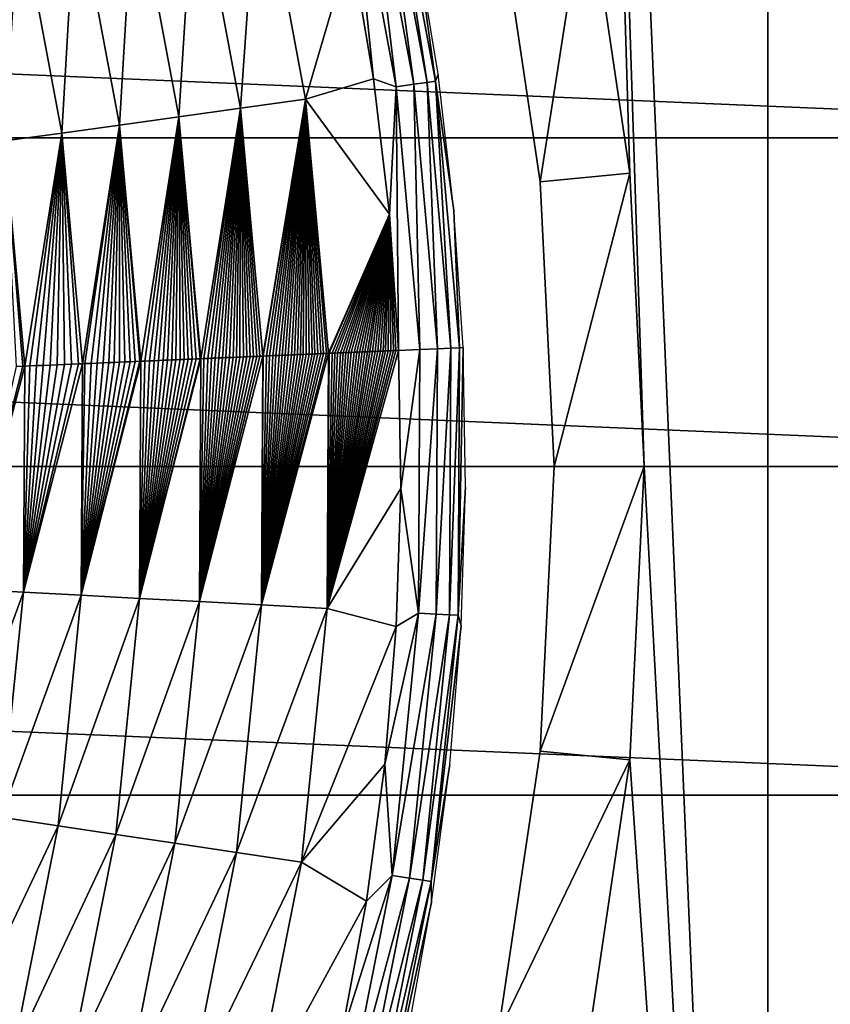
# Model space of a CAD drawing. Header units: millimetres. Extents: x -43.6 to 43.6, y -43.6 to 43.6.
# Tile 514 of 637: x 13.1 to 17.6, y -3 to 2.5. Entities that reach past the tile are written whole.
import ezdxf

# ---------------------------------------------------------------- set-up
doc = ezdxf.new("R2010")
doc.units = ezdxf.units.MM
doc.header["$LTSCALE"] = 52.148148
for name, color, linetype in [('135', 7, 'CONTINUOUS'), ('137', 7, 'CONTINUOUS'), ('141', 7, 'CONTINUOUS'), ('143', 7, 'CONTINUOUS'), ('146', 7, 'CONTINUOUS'), ('147', 7, 'CONTINUOUS'), ('148', 7, 'CONTINUOUS'), ('149', 7, 'CONTINUOUS')]:
    doc.layers.add(name, color=color, linetype=linetype)

msp = doc.modelspace()

# ---------------------------------------------------------------- linework, layer by layer
at = {"layer": '135', "color": 96, "linetype": 'Continuous', "true_color": 0x008000}
for points in [[(17.2858, 12.7848, -7.4785), (16.1393, 14.2047, -7.4785), (17.2858, -12.7848, -7.4785), (17.2858, 12.7848, -7.4785)], [(17.2858, -12.7848, -7.4785), (16.1393, 14.2047, -7.4785), (16.6, 0, -7.4785), (17.2858, -12.7848, -7.4785)], [(16.6, 0, -7.4785), (16.1393, 14.2047, -7.4785), (16.5201, 1.6271, -7.4785), (16.6, 0, -7.4785)], [(16.5201, 1.6271, -7.4785), (16.1393, 14.2047, -7.4785), (16.281, 3.2385, -7.4785), (16.5201, 1.6271, -7.4785)], [(18.3077, 11.2728, -7.4785), (17.2858, 12.7848, -7.4785), (18.3077, -11.2728, -7.4785), (18.3077, 11.2728, -7.4785)], [(18.3077, -11.2728, -7.4785), (17.2858, 12.7848, -7.4785), (17.2858, -12.7848, -7.4785), (18.3077, -11.2728, -7.4785)], [(16.5201, -1.6271, -7.4785), (17.2858, -12.7848, -7.4785), (16.6, 0, -7.4785), (16.5201, -1.6271, -7.4785)], [(16.281, -3.2385, -7.4785), (17.2858, -12.7848, -7.4785), (16.5201, -1.6271, -7.4785), (16.281, -3.2385, -7.4785)]]:
    msp.add_3dface(points, dxfattribs=at)
at = {"layer": '137', "color": 96, "linetype": 'Continuous', "true_color": 0x008000}
for points in [[(16.0225, 1.5781, -7.9785), (15.7906, 3.141, -7.9785), (16.0225, 1.5781, -9.6285), (16.0225, 1.5781, -7.9785)], [(16.0225, 1.5781, -9.6285), (15.7906, 3.141, -7.9785), (15.7906, 3.141, -9.6285), (16.0225, 1.5781, -9.6285)], [(16.1, 0, -7.9785), (16.0225, 1.5781, -7.9785), (16.1, 0, -9.6285), (16.1, 0, -7.9785)], [(16.1, 0, -9.6285), (16.0225, 1.5781, -7.9785), (16.0225, 1.5781, -9.6285), (16.1, 0, -9.6285)], [(16.0225, -1.5781, -9.6285), (16.1, 0, -7.9785), (16.1, 0, -9.6285), (16.0225, -1.5781, -9.6285)], [(16.0225, -1.5781, -7.9785), (16.1, 0, -7.9785), (16.0225, -1.5781, -9.6285), (16.0225, -1.5781, -7.9785)], [(15.7906, -3.141, -7.9785), (16.0225, -1.5781, -7.9785), (15.7906, -3.141, -9.6285), (15.7906, -3.141, -7.9785)], [(15.7906, -3.141, -9.6285), (16.0225, -1.5781, -7.9785), (16.0225, -1.5781, -9.6285), (15.7906, -3.141, -9.6285)]]:
    msp.add_3dface(points, dxfattribs=at)
at = {"layer": '141', "color": 96, "linetype": 'Continuous', "true_color": 0x008000}
for points in [[(16.281, 3.2385, -7.4785), (15.7906, 3.141, -7.9785), (16.0225, 1.5781, -7.9785), (16.281, 3.2385, -7.4785)], [(16.5201, 1.6271, -7.4785), (16.281, 3.2385, -7.4785), (16.0225, 1.5781, -7.9785), (16.5201, 1.6271, -7.4785)], [(16.5201, 1.6271, -7.4785), (16.0225, 1.5781, -7.9785), (16.1, 0, -7.9785), (16.5201, 1.6271, -7.4785)], [(16.6, 0, -7.4785), (16.5201, 1.6271, -7.4785), (16.1, 0, -7.9785), (16.6, 0, -7.4785)], [(16.5201, -1.6271, -7.4785), (16.6, 0, -7.4785), (16.0225, -1.5781, -7.9785), (16.5201, -1.6271, -7.4785)], [(16.6, 0, -7.4785), (16.1, 0, -7.9785), (16.0225, -1.5781, -7.9785), (16.6, 0, -7.4785)], [(16.5201, -1.6271, -7.4785), (16.0225, -1.5781, -7.9785), (15.7906, -3.141, -7.9785), (16.5201, -1.6271, -7.4785)], [(16.281, -3.2385, -7.4785), (16.5201, -1.6271, -7.4785), (15.7906, -3.141, -7.9785), (16.281, -3.2385, -7.4785)]]:
    msp.add_3dface(points, dxfattribs=at)
at = {"layer": '143', "color": 9, "linetype": 'Continuous', "true_color": 0xc2bdad}
for points in [[(-21.1907, 3.6335, -75.5285), (21.4225, 1.8233, -75.5285), (-21.4225, 1.8233, -75.5285), (-21.1907, 3.6335, -75.5285)], [(21.1907, 3.6335, -75.5285), (21.4225, 1.8233, -75.5285), (-21.1907, 3.6335, -75.5285), (21.1907, 3.6335, -75.5285)], [(21.5, 0, -75.5285), (-21.5, 0, -75.5285), (-21.4225, 1.8233, -75.5285), (21.5, 0, -75.5285)], [(21.4225, 1.8233, -75.5285), (21.5, 0, -75.5285), (-21.4225, 1.8233, -75.5285), (21.4225, 1.8233, -75.5285)], [(-21.4225, -1.8233, -75.5285), (-21.5, 0, -75.5285), (21.4225, -1.8233, -75.5285), (-21.4225, -1.8233, -75.5285)], [(21.4225, -1.8233, -75.5285), (-21.5, 0, -75.5285), (21.5, 0, -75.5285), (21.4225, -1.8233, -75.5285)], [(-21.1907, -3.6335, -75.5285), (-21.4225, -1.8233, -75.5285), (21.1907, -3.6335, -75.5285), (-21.1907, -3.6335, -75.5285)], [(21.1907, -3.6335, -75.5285), (-21.4225, -1.8233, -75.5285), (21.4225, -1.8233, -75.5285), (21.1907, -3.6335, -75.5285)]]:
    msp.add_3dface(points, dxfattribs=at)
at = {"layer": '146', "linetype": 'Continuous'}
for points in [[(14.3614, 1.9863, -6.9264), (14.4618, 3.4264, -7.3572), (14.1076, 3.3424, -6.9264), (14.3614, 1.9863, -6.9264)], [(14.722, 2.0362, -7.3572), (14.4618, 3.4264, -7.3572), (14.3614, 1.9863, -6.9264), (14.722, 2.0362, -7.3572)], [(14.4618, 3.4264, -7.3572), (14.722, 2.0362, -7.3572), (14.9735, 2.8936, -7.7265), (14.4618, 3.4264, -7.3572)], [(14.0194, 1.939, -6.4423), (14.1076, 3.3424, -6.9264), (13.7716, 3.2628, -6.4423), (14.0194, 1.939, -6.4423)], [(14.3614, 1.9863, -6.9264), (14.1076, 3.3424, -6.9264), (14.0194, 1.939, -6.4423), (14.3614, 1.9863, -6.9264)], [(13.6907, 1.8935, -5.9125), (13.7716, 3.2628, -6.4423), (13.4487, 3.1863, -5.9125), (13.6907, 1.8935, -5.9125)], [(14.0194, 1.939, -6.4423), (13.7716, 3.2628, -6.4423), (13.6907, 1.8935, -5.9125), (14.0194, 1.939, -6.4423)], [(13.37, 1.8492, -5.3443), (13.4487, 3.1863, -5.9125), (13.1337, 3.1117, -5.3443), (13.37, 1.8492, -5.3443)], [(13.6907, 1.8935, -5.9125), (13.4487, 3.1863, -5.9125), (13.37, 1.8492, -5.3443), (13.6907, 1.8935, -5.9125)], [(13.37, 1.8492, -5.3443), (13.1337, 3.1117, -5.3443), (13.0528, 1.8053, -4.7447), (13.37, 1.8492, -5.3443)], [(14.9735, 2.8936, -7.7265), (14.722, 2.0362, -7.3572), (15.0984, 2.149, -7.7265), (14.9735, 2.8936, -7.7265)], [(15.0984, 2.149, -7.7265), (14.722, 2.0362, -7.3572), (15.1863, 1.3986, -7.7265), (15.0984, 2.149, -7.7265)], [(14.4852, 0.6122, -6.9264), (14.722, 2.0362, -7.3572), (14.3614, 1.9863, -6.9264), (14.4852, 0.6122, -6.9264)], [(14.487, 0.6122, -6.9288), (14.722, 2.0362, -7.3572), (14.4852, 0.6122, -6.9264), (14.487, 0.6122, -6.9288)], [(14.5049, 0.613, -6.9519), (14.722, 2.0362, -7.3572), (14.487, 0.6122, -6.9288), (14.5049, 0.613, -6.9519)], [(14.5226, 0.6137, -6.9745), (14.722, 2.0362, -7.3572), (14.5049, 0.613, -6.9519), (14.5226, 0.6137, -6.9745)], [(14.5401, 0.6145, -6.9968), (14.722, 2.0362, -7.3572), (14.5226, 0.6137, -6.9745), (14.5401, 0.6145, -6.9968)], [(14.5575, 0.6152, -7.0186), (14.722, 2.0362, -7.3572), (14.5401, 0.6145, -6.9968), (14.5575, 0.6152, -7.0186)], [(14.5748, 0.6159, -7.0403), (14.722, 2.0362, -7.3572), (14.5575, 0.6152, -7.0186), (14.5748, 0.6159, -7.0403)], [(14.5921, 0.6167, -7.0616), (14.722, 2.0362, -7.3572), (14.5748, 0.6159, -7.0403), (14.5921, 0.6167, -7.0616)], [(14.6091, 0.6174, -7.0825), (14.722, 2.0362, -7.3572), (14.5921, 0.6167, -7.0616), (14.6091, 0.6174, -7.0825)], [(14.6261, 0.6181, -7.1031), (14.722, 2.0362, -7.3572), (14.6091, 0.6174, -7.0825), (14.6261, 0.6181, -7.1031)], [(14.6429, 0.6188, -7.1234), (14.722, 2.0362, -7.3572), (14.6261, 0.6181, -7.1031), (14.6429, 0.6188, -7.1234)], [(14.6597, 0.6195, -7.1434), (14.722, 2.0362, -7.3572), (14.6429, 0.6188, -7.1234), (14.6597, 0.6195, -7.1434)], [(14.6763, 0.6202, -7.1631), (14.722, 2.0362, -7.3572), (14.6597, 0.6195, -7.1434), (14.6763, 0.6202, -7.1631)], [(14.6929, 0.6209, -7.1825), (14.722, 2.0362, -7.3572), (14.6763, 0.6202, -7.1631), (14.6929, 0.6209, -7.1825)], [(14.7093, 0.6216, -7.2016), (14.722, 2.0362, -7.3572), (14.6929, 0.6209, -7.1825), (14.7093, 0.6216, -7.2016)], [(14.7256, 0.6223, -7.2204), (14.722, 2.0362, -7.3572), (14.7093, 0.6216, -7.2016), (14.7256, 0.6223, -7.2204)], [(14.722, 2.0362, -7.3572), (14.8489, 0.6275, -7.3572), (15.1863, 1.3986, -7.7265), (14.722, 2.0362, -7.3572)], [(14.8489, 0.6275, -7.3572), (14.722, 2.0362, -7.3572), (14.8374, 0.627, -7.3448), (14.8489, 0.6275, -7.3572)], [(14.8374, 0.627, -7.3448), (14.722, 2.0362, -7.3572), (14.8217, 0.6264, -7.3278), (14.8374, 0.627, -7.3448)], [(14.8217, 0.6264, -7.3278), (14.722, 2.0362, -7.3572), (14.8059, 0.6257, -7.3105), (14.8217, 0.6264, -7.3278)], [(14.8059, 0.6257, -7.3105), (14.722, 2.0362, -7.3572), (14.79, 0.625, -7.2931), (14.8059, 0.6257, -7.3105)], [(14.79, 0.625, -7.2931), (14.722, 2.0362, -7.3572), (14.774, 0.6244, -7.2753), (14.79, 0.625, -7.2931)], [(14.774, 0.6244, -7.2753), (14.722, 2.0362, -7.3572), (14.758, 0.6237, -7.2573), (14.774, 0.6244, -7.2753)], [(14.758, 0.6237, -7.2573), (14.722, 2.0362, -7.3572), (14.7419, 0.623, -7.239), (14.758, 0.6237, -7.2573)], [(14.7419, 0.623, -7.239), (14.722, 2.0362, -7.3572), (14.7256, 0.6223, -7.2204), (14.7419, 0.623, -7.239)], [(14.1403, 0.5976, -6.4423), (14.3614, 1.9863, -6.9264), (14.0194, 1.939, -6.4423), (14.1403, 0.5976, -6.4423)], [(14.1581, 0.5983, -6.469), (14.3614, 1.9863, -6.9264), (14.1403, 0.5976, -6.4423), (14.1581, 0.5983, -6.469)], [(14.179, 0.5992, -6.5003), (14.3614, 1.9863, -6.9264), (14.1581, 0.5983, -6.469), (14.179, 0.5992, -6.5003)], [(14.1998, 0.6001, -6.5309), (14.3614, 1.9863, -6.9264), (14.179, 0.5992, -6.5003), (14.1998, 0.6001, -6.5309)], [(14.2204, 0.601, -6.5611), (14.3614, 1.9863, -6.9264), (14.1998, 0.6001, -6.5309), (14.2204, 0.601, -6.5611)], [(14.2407, 0.6018, -6.5907), (14.3614, 1.9863, -6.9264), (14.2204, 0.601, -6.5611), (14.2407, 0.6018, -6.5907)], [(14.2608, 0.6027, -6.6196), (14.3614, 1.9863, -6.9264), (14.2407, 0.6018, -6.5907), (14.2608, 0.6027, -6.6196)], [(14.2806, 0.6035, -6.6479), (14.3614, 1.9863, -6.9264), (14.2608, 0.6027, -6.6196), (14.2806, 0.6035, -6.6479)], [(14.3003, 0.6043, -6.6758), (14.3614, 1.9863, -6.9264), (14.2806, 0.6035, -6.6479), (14.3003, 0.6043, -6.6758)], [(14.3198, 0.6052, -6.7033), (14.3614, 1.9863, -6.9264), (14.3003, 0.6043, -6.6758), (14.3198, 0.6052, -6.7033)], [(14.3391, 0.606, -6.7301), (14.3614, 1.9863, -6.9264), (14.3198, 0.6052, -6.7033), (14.3391, 0.606, -6.7301)], [(14.3581, 0.6068, -6.7564), (14.3614, 1.9863, -6.9264), (14.3391, 0.606, -6.7301), (14.3581, 0.6068, -6.7564)], [(14.3769, 0.6076, -6.7822), (14.3614, 1.9863, -6.9264), (14.3581, 0.6068, -6.7564), (14.3769, 0.6076, -6.7822)], [(14.4852, 0.6122, -6.9264), (14.3614, 1.9863, -6.9264), (14.469, 0.6115, -6.9053), (14.4852, 0.6122, -6.9264)], [(14.469, 0.6115, -6.9053), (14.3614, 1.9863, -6.9264), (14.451, 0.6107, -6.8816), (14.469, 0.6115, -6.9053)], [(14.451, 0.6107, -6.8816), (14.3614, 1.9863, -6.9264), (14.4327, 0.6099, -6.8575), (14.451, 0.6107, -6.8816)], [(14.4327, 0.6099, -6.8575), (14.3614, 1.9863, -6.9264), (14.4143, 0.6092, -6.8329), (14.4327, 0.6099, -6.8575)], [(14.4143, 0.6092, -6.8329), (14.3614, 1.9863, -6.9264), (14.3957, 0.6084, -6.8078), (14.4143, 0.6092, -6.8329)], [(14.3957, 0.6084, -6.8078), (14.3614, 1.9863, -6.9264), (14.3769, 0.6076, -6.7822), (14.3957, 0.6084, -6.8078)], [(13.8087, 0.5836, -5.9126), (14.0194, 1.939, -6.4423), (13.6907, 1.8935, -5.9125), (13.8087, 0.5836, -5.9126)], [(13.8299, 0.5845, -5.9483), (14.0194, 1.939, -6.4423), (13.8087, 0.5836, -5.9126), (13.8299, 0.5845, -5.9483)], [(13.856, 0.5856, -5.9917), (14.0194, 1.939, -6.4423), (13.8299, 0.5845, -5.9483), (13.856, 0.5856, -5.9917)], [(13.8815, 0.5866, -6.0339), (14.0194, 1.939, -6.4423), (13.856, 0.5856, -5.9917), (13.8815, 0.5866, -6.0339)], [(13.9066, 0.5877, -6.075), (14.0194, 1.939, -6.4423), (13.8815, 0.5866, -6.0339), (13.9066, 0.5877, -6.075)], [(13.9314, 0.5887, -6.1154), (14.0194, 1.939, -6.4423), (13.9066, 0.5877, -6.075), (13.9314, 0.5887, -6.1154)], [(13.9556, 0.5898, -6.1546), (14.0194, 1.939, -6.4423), (13.9314, 0.5887, -6.1154), (13.9556, 0.5898, -6.1546)], [(13.9794, 0.5908, -6.1927), (14.0194, 1.939, -6.4423), (13.9556, 0.5898, -6.1546), (13.9794, 0.5908, -6.1927)], [(14.0028, 0.5918, -6.2299), (14.0194, 1.939, -6.4423), (13.9794, 0.5908, -6.1927), (14.0028, 0.5918, -6.2299)], [(14.026, 0.5927, -6.2664), (14.0194, 1.939, -6.4423), (14.0028, 0.5918, -6.2299), (14.026, 0.5927, -6.2664)], [(14.1403, 0.5976, -6.4423), (14.0194, 1.939, -6.4423), (14.1368, 0.5974, -6.4371), (14.1403, 0.5976, -6.4423)], [(14.1368, 0.5974, -6.4371), (14.0194, 1.939, -6.4423), (14.1151, 0.5965, -6.4043), (14.1368, 0.5974, -6.4371)], [(14.1151, 0.5965, -6.4043), (14.0194, 1.939, -6.4423), (14.0932, 0.5956, -6.3708), (14.1151, 0.5965, -6.4043)], [(14.0932, 0.5956, -6.3708), (14.0194, 1.939, -6.4423), (14.0712, 0.5947, -6.3369), (14.0932, 0.5956, -6.3708)], [(14.0712, 0.5947, -6.3369), (14.0194, 1.939, -6.4423), (14.0488, 0.5937, -6.3022), (14.0712, 0.5947, -6.3369)], [(14.0488, 0.5937, -6.3022), (14.0194, 1.939, -6.4423), (14.026, 0.5927, -6.2664), (14.0488, 0.5937, -6.3022)], [(13.4855, 0.5699, -5.3447), (13.6907, 1.8935, -5.9125), (13.37, 1.8492, -5.3443), (13.4855, 0.5699, -5.3447)], [(13.4985, 0.5705, -5.3684), (13.6907, 1.8935, -5.9125), (13.4855, 0.5699, -5.3447), (13.4985, 0.5705, -5.3684)], [(13.5331, 0.5719, -5.4312), (13.6907, 1.8935, -5.9125), (13.4985, 0.5705, -5.3684), (13.5331, 0.5719, -5.4312)], [(13.5664, 0.5733, -5.4909), (13.6907, 1.8935, -5.9125), (13.5331, 0.5719, -5.4312), (13.5664, 0.5733, -5.4909)], [(13.5988, 0.5747, -5.5489), (13.6907, 1.8935, -5.9125), (13.5664, 0.5733, -5.4909), (13.5988, 0.5747, -5.5489)], [(13.6304, 0.576, -5.6049), (13.6907, 1.8935, -5.9125), (13.5988, 0.5747, -5.5489), (13.6304, 0.576, -5.6049)], [(13.6611, 0.5773, -5.6588), (13.6907, 1.8935, -5.9125), (13.6304, 0.576, -5.6049), (13.6611, 0.5773, -5.6588)], [(13.6908, 0.5786, -5.7108), (13.6907, 1.8935, -5.9125), (13.6611, 0.5773, -5.6588), (13.6908, 0.5786, -5.7108)], [(13.8087, 0.5836, -5.9126), (13.6907, 1.8935, -5.9125), (13.8032, 0.5833, -5.9033), (13.8087, 0.5836, -5.9126)], [(13.8032, 0.5833, -5.9033), (13.6907, 1.8935, -5.9125), (13.7762, 0.5822, -5.8575), (13.8032, 0.5833, -5.9033)], [(13.7762, 0.5822, -5.8575), (13.6907, 1.8935, -5.9125), (13.7485, 0.581, -5.8103), (13.7762, 0.5822, -5.8575)], [(13.7485, 0.581, -5.8103), (13.6907, 1.8935, -5.9125), (13.7201, 0.5798, -5.7614), (13.7485, 0.581, -5.8103)], [(13.7201, 0.5798, -5.7614), (13.6907, 1.8935, -5.9125), (13.6908, 0.5786, -5.7108), (13.7201, 0.5798, -5.7614)], [(13.1653, 0.5564, -4.7447), (13.37, 1.8492, -5.3443), (13.0528, 1.8053, -4.7447), (13.1653, 0.5564, -4.7447)], [(13.1653, 0.5564, -4.7447), (13.0528, 1.8053, -4.7447), (13.1548, 0.5559, -4.7245), (13.1653, 0.5564, -4.7447)], [(13.1548, 0.5559, -4.7245), (13.0528, 1.8053, -4.7447), (13.1175, 0.5544, -4.6527), (13.1548, 0.5559, -4.7245)], [(13.1922, 0.5575, -4.7962), (13.37, 1.8492, -5.3443), (13.1653, 0.5564, -4.7447), (13.1922, 0.5575, -4.7962)], [(13.2297, 0.5591, -4.8678), (13.37, 1.8492, -5.3443), (13.1922, 0.5575, -4.7962), (13.2297, 0.5591, -4.8678)], [(13.2674, 0.5607, -4.9392), (13.37, 1.8492, -5.3443), (13.2297, 0.5591, -4.8678), (13.2674, 0.5607, -4.9392)], [(13.3054, 0.5623, -5.0109), (13.37, 1.8492, -5.3443), (13.2674, 0.5607, -4.9392), (13.3054, 0.5623, -5.0109)], [(13.3446, 0.5639, -5.0844), (13.37, 1.8492, -5.3443), (13.3054, 0.5623, -5.0109), (13.3446, 0.5639, -5.0844)], [(13.3848, 0.5656, -5.1594), (13.37, 1.8492, -5.3443), (13.3446, 0.5639, -5.0844), (13.3848, 0.5656, -5.1594)], [(13.4855, 0.5699, -5.3447), (13.37, 1.8492, -5.3443), (13.4621, 0.5689, -5.3021), (13.4855, 0.5699, -5.3447)], [(13.4621, 0.5689, -5.3021), (13.37, 1.8492, -5.3443), (13.4241, 0.5673, -5.2323), (13.4621, 0.5689, -5.3021)], [(13.4241, 0.5673, -5.2323), (13.37, 1.8492, -5.3443), (13.3848, 0.5656, -5.1594), (13.4241, 0.5673, -5.2323)], [(14.8489, 0.6275, -7.3572), (14.853, 0.6277, -7.3616), (15.1863, 1.3986, -7.7265), (14.8489, 0.6275, -7.3572)], [(14.853, 0.6277, -7.3616), (14.8686, 0.6284, -7.3781), (15.1863, 1.3986, -7.7265), (14.853, 0.6277, -7.3616)], [(14.8686, 0.6284, -7.3781), (14.884, 0.629, -7.3944), (15.1863, 1.3986, -7.7265), (14.8686, 0.6284, -7.3781)], [(14.884, 0.629, -7.3944), (14.8994, 0.6297, -7.4105), (15.1863, 1.3986, -7.7265), (14.884, 0.629, -7.3944)], [(14.8994, 0.6297, -7.4105), (14.9148, 0.6303, -7.4264), (15.1863, 1.3986, -7.7265), (14.8994, 0.6297, -7.4105)], [(14.9148, 0.6303, -7.4264), (14.93, 0.631, -7.442), (15.1863, 1.3986, -7.7265), (14.9148, 0.6303, -7.4264)], [(14.93, 0.631, -7.442), (14.9452, 0.6316, -7.4574), (15.1863, 1.3986, -7.7265), (14.93, 0.631, -7.442)], [(14.9452, 0.6316, -7.4574), (14.9603, 0.6322, -7.4726), (15.1863, 1.3986, -7.7265), (14.9452, 0.6316, -7.4574)], [(14.9603, 0.6322, -7.4726), (14.9754, 0.6329, -7.4876), (15.1863, 1.3986, -7.7265), (14.9603, 0.6322, -7.4726)], [(14.9754, 0.6329, -7.4876), (14.9904, 0.6335, -7.5025), (15.1863, 1.3986, -7.7265), (14.9754, 0.6329, -7.4876)], [(14.9904, 0.6335, -7.5025), (15.0053, 0.6341, -7.5171), (15.1863, 1.3986, -7.7265), (14.9904, 0.6335, -7.5025)], [(15.0053, 0.6341, -7.5171), (15.0201, 0.6348, -7.5315), (15.1863, 1.3986, -7.7265), (15.0053, 0.6341, -7.5171)], [(15.0201, 0.6348, -7.5315), (15.035, 0.6354, -7.5457), (15.1863, 1.3986, -7.7265), (15.0201, 0.6348, -7.5315)], [(15.035, 0.6354, -7.5457), (15.0497, 0.636, -7.5597), (15.1863, 1.3986, -7.7265), (15.035, 0.6354, -7.5457)], [(15.0497, 0.636, -7.5597), (15.0644, 0.6366, -7.5736), (15.1863, 1.3986, -7.7265), (15.0497, 0.636, -7.5597)], [(15.0644, 0.6366, -7.5736), (15.079, 0.6372, -7.5873), (15.1863, 1.3986, -7.7265), (15.0644, 0.6366, -7.5736)], [(15.079, 0.6372, -7.5873), (15.0936, 0.6379, -7.6007), (15.1863, 1.3986, -7.7265), (15.079, 0.6372, -7.5873)], [(15.0936, 0.6379, -7.6007), (15.1082, 0.6385, -7.6141), (15.1863, 1.3986, -7.7265), (15.0936, 0.6379, -7.6007)], [(15.1082, 0.6385, -7.6141), (15.1226, 0.6391, -7.6272), (15.1863, 1.3986, -7.7265), (15.1082, 0.6385, -7.6141)], [(15.1226, 0.6391, -7.6272), (15.1371, 0.6397, -7.6402), (15.1863, 1.3986, -7.7265), (15.1226, 0.6391, -7.6272)], [(15.1371, 0.6397, -7.6402), (15.1514, 0.6403, -7.653), (15.1863, 1.3986, -7.7265), (15.1371, 0.6397, -7.6402)], [(15.1514, 0.6403, -7.653), (15.1658, 0.6409, -7.6656), (15.1863, 1.3986, -7.7265), (15.1514, 0.6403, -7.653)], [(15.1658, 0.6409, -7.6656), (15.1801, 0.6415, -7.6781), (15.1863, 1.3986, -7.7265), (15.1658, 0.6409, -7.6656)], [(15.1801, 0.6415, -7.6781), (15.1943, 0.6421, -7.6904), (15.1863, 1.3986, -7.7265), (15.1801, 0.6415, -7.6781)], [(15.2228, 0.6433, -7.7146), (15.2369, 0.6439, -7.7265), (15.1863, 1.3986, -7.7265), (15.2228, 0.6433, -7.7146)], [(15.2086, 0.6427, -7.7026), (15.2228, 0.6433, -7.7146), (15.1863, 1.3986, -7.7265), (15.2086, 0.6427, -7.7026)], [(15.1943, 0.6421, -7.6904), (15.2086, 0.6427, -7.7026), (15.1863, 1.3986, -7.7265), (15.1943, 0.6421, -7.6904)]]:
    msp.add_3dface(points, dxfattribs=at)
at = {"layer": '147', "linetype": 'Continuous'}
for points in [[(15.52, -0.8228, -8.132), (15.528, 0.6562, -8.132), (15.4463, -0.8189, -7.981), (15.52, -0.8228, -8.132)], [(15.4463, -0.8189, -7.981), (15.528, 0.6562, -8.132), (15.4542, 0.6531, -7.981), (15.4463, -0.8189, -7.981)], [(15.5675, -0.8253, -8.2932), (15.5754, 0.6582, -8.2932), (15.52, -0.8228, -8.132), (15.5675, -0.8253, -8.2932)], [(15.52, -0.8228, -8.132), (15.5754, 0.6582, -8.2932), (15.528, 0.6562, -8.132), (15.52, -0.8228, -8.132)], [(15.5754, 0.6582, -8.2932), (15.5675, -0.8253, -8.2932), (15.5953, 0.6591, -8.4594), (15.5754, 0.6582, -8.2932)], [(15.5953, 0.6591, -8.4594), (15.5675, -0.8253, -8.2932), (15.6088, -0.1127, -8.4594), (15.5953, 0.6591, -8.4594)], [(15.3562, 0.649, -7.8445), (15.2369, 0.6439, -7.7265), (15.25, -0.1221, -7.7265), (15.3562, 0.649, -7.8445)], [(15.3484, -0.8137, -7.8445), (15.3562, 0.649, -7.8445), (15.25, -0.1221, -7.7265), (15.3484, -0.8137, -7.8445)], [(15.4463, -0.8189, -7.981), (15.4542, 0.6531, -7.981), (15.3484, -0.8137, -7.8445), (15.4463, -0.8189, -7.981)], [(15.3484, -0.8137, -7.8445), (15.4542, 0.6531, -7.981), (15.3562, 0.649, -7.8445), (15.3484, -0.8137, -7.8445)], [(15.2247, -0.8877, -7.7265), (15.3484, -0.8137, -7.8445), (15.25, -0.1221, -7.7265), (15.2247, -0.8877, -7.7265)], [(15.6088, -0.1127, -8.4594), (15.5675, -0.8253, -8.2932), (15.5841, -0.884, -8.4594), (15.6088, -0.1127, -8.4594)], [(15.2015, -2.269, -7.8445), (15.3484, -0.8137, -7.8445), (15.1609, -1.6509, -7.7265), (15.2015, -2.269, -7.8445)], [(15.1609, -1.6509, -7.7265), (15.3484, -0.8137, -7.8445), (15.2247, -0.8877, -7.7265), (15.1609, -1.6509, -7.7265)], [(15.2015, -2.269, -7.8445), (15.4463, -0.8189, -7.981), (15.3484, -0.8137, -7.8445), (15.2015, -2.269, -7.8445)], [(15.2985, -2.2834, -7.981), (15.4463, -0.8189, -7.981), (15.2015, -2.269, -7.8445), (15.2985, -2.2834, -7.981)], [(15.2985, -2.2834, -7.981), (15.52, -0.8228, -8.132), (15.4463, -0.8189, -7.981), (15.2985, -2.2834, -7.981)], [(15.3716, -2.2943, -8.132), (15.52, -0.8228, -8.132), (15.2985, -2.2834, -7.981), (15.3716, -2.2943, -8.132)], [(15.3716, -2.2943, -8.132), (15.5675, -0.8253, -8.2932), (15.52, -0.8228, -8.132), (15.3716, -2.2943, -8.132)], [(15.4186, -2.3013, -8.2932), (15.5675, -0.8253, -8.2932), (15.3716, -2.2943, -8.132), (15.4186, -2.3013, -8.2932)], [(15.5675, -0.8253, -8.2932), (15.4186, -2.3013, -8.2932), (15.5841, -0.884, -8.4594), (15.5675, -0.8253, -8.2932)], [(15.5841, -0.884, -8.4594), (15.4186, -2.3013, -8.2932), (15.5214, -1.6532, -8.4594), (15.5841, -0.884, -8.4594)], [(15.0589, -2.4098, -7.7265), (15.2015, -2.269, -7.8445), (15.1609, -1.6509, -7.7265), (15.0589, -2.4098, -7.7265)], [(15.5214, -1.6532, -8.4594), (15.4186, -2.3013, -8.2932), (15.4208, -2.418, -8.4594), (15.5214, -1.6532, -8.4594)], [(14.917, -3.7037, -7.8445), (15.2985, -2.2834, -7.981), (15.2015, -2.269, -7.8445), (14.917, -3.7037, -7.8445)], [(14.917, -3.7037, -7.8445), (15.2015, -2.269, -7.8445), (14.9193, -3.1612, -7.7265), (14.917, -3.7037, -7.8445)], [(15.0122, -3.7273, -7.981), (15.2985, -2.2834, -7.981), (14.917, -3.7037, -7.8445), (15.0122, -3.7273, -7.981)], [(14.9193, -3.1612, -7.7265), (15.2015, -2.269, -7.8445), (15.0589, -2.4098, -7.7265), (14.9193, -3.1612, -7.7265)], [(15.0122, -3.7273, -7.981), (15.3716, -2.2943, -8.132), (15.2985, -2.2834, -7.981), (15.0122, -3.7273, -7.981)], [(15.0839, -3.7451, -8.132), (15.3716, -2.2943, -8.132), (15.0122, -3.7273, -7.981), (15.0839, -3.7451, -8.132)], [(15.0839, -3.7451, -8.132), (15.4186, -2.3013, -8.2932), (15.3716, -2.2943, -8.132), (15.0839, -3.7451, -8.132)], [(15.13, -3.7565, -8.2932), (15.4186, -2.3013, -8.2932), (15.0839, -3.7451, -8.132), (15.13, -3.7565, -8.2932)], [(15.4186, -2.3013, -8.2932), (15.13, -3.7565, -8.2932), (15.4208, -2.418, -8.4594), (15.4186, -2.3013, -8.2932)], [(15.4208, -2.418, -8.4594), (15.13, -3.7565, -8.2932), (15.2827, -3.176, -8.4594), (15.4208, -2.418, -8.4594)]]:
    msp.add_3dface(points, dxfattribs=at)
at = {"layer": '148', "linetype": 'Continuous'}
for points in [[(14.4852, 0.6122, -6.9264), (14.469, 0.6115, -6.9053), (14.133, -0.7492, -6.4423), (14.4852, 0.6122, -6.9264)], [(14.4852, 0.6122, -6.9264), (14.133, -0.7492, -6.4423), (14.4778, -0.7675, -6.9264), (14.4852, 0.6122, -6.9264)], [(14.469, 0.6115, -6.9053), (14.451, 0.6107, -6.8816), (14.133, -0.7492, -6.4423), (14.469, 0.6115, -6.9053)], [(14.451, 0.6107, -6.8816), (14.4327, 0.6099, -6.8575), (14.133, -0.7492, -6.4423), (14.451, 0.6107, -6.8816)], [(14.4327, 0.6099, -6.8575), (14.4143, 0.6092, -6.8329), (14.133, -0.7492, -6.4423), (14.4327, 0.6099, -6.8575)], [(14.4143, 0.6092, -6.8329), (14.3957, 0.6084, -6.8078), (14.133, -0.7492, -6.4423), (14.4143, 0.6092, -6.8329)], [(14.3957, 0.6084, -6.8078), (14.3769, 0.6076, -6.7822), (14.133, -0.7492, -6.4423), (14.3957, 0.6084, -6.8078)], [(14.3769, 0.6076, -6.7822), (14.3581, 0.6068, -6.7564), (14.133, -0.7492, -6.4423), (14.3769, 0.6076, -6.7822)], [(14.3581, 0.6068, -6.7564), (14.3391, 0.606, -6.7301), (14.133, -0.7492, -6.4423), (14.3581, 0.6068, -6.7564)], [(14.3391, 0.606, -6.7301), (14.3198, 0.6052, -6.7033), (14.133, -0.7492, -6.4423), (14.3391, 0.606, -6.7301)], [(14.3198, 0.6052, -6.7033), (14.3003, 0.6043, -6.6758), (14.133, -0.7492, -6.4423), (14.3198, 0.6052, -6.7033)], [(14.3003, 0.6043, -6.6758), (14.2806, 0.6035, -6.6479), (14.133, -0.7492, -6.4423), (14.3003, 0.6043, -6.6758)], [(14.2806, 0.6035, -6.6479), (14.2608, 0.6027, -6.6196), (14.133, -0.7492, -6.4423), (14.2806, 0.6035, -6.6479)], [(14.2608, 0.6027, -6.6196), (14.2407, 0.6018, -6.5907), (14.133, -0.7492, -6.4423), (14.2608, 0.6027, -6.6196)], [(14.2407, 0.6018, -6.5907), (14.2204, 0.601, -6.5611), (14.133, -0.7492, -6.4423), (14.2407, 0.6018, -6.5907)], [(14.2204, 0.601, -6.5611), (14.1998, 0.6001, -6.5309), (14.133, -0.7492, -6.4423), (14.2204, 0.601, -6.5611)], [(14.8489, 0.6275, -7.3572), (14.8374, 0.627, -7.3448), (14.4778, -0.7675, -6.9264), (14.8489, 0.6275, -7.3572)], [(14.8489, 0.6275, -7.3572), (14.4778, -0.7675, -6.9264), (14.8413, -0.7868, -7.3572), (14.8489, 0.6275, -7.3572)], [(14.8374, 0.627, -7.3448), (14.8217, 0.6264, -7.3278), (14.4778, -0.7675, -6.9264), (14.8374, 0.627, -7.3448)], [(14.8217, 0.6264, -7.3278), (14.8059, 0.6257, -7.3105), (14.4778, -0.7675, -6.9264), (14.8217, 0.6264, -7.3278)], [(14.8059, 0.6257, -7.3105), (14.79, 0.625, -7.2931), (14.4778, -0.7675, -6.9264), (14.8059, 0.6257, -7.3105)], [(14.79, 0.625, -7.2931), (14.774, 0.6244, -7.2753), (14.4778, -0.7675, -6.9264), (14.79, 0.625, -7.2931)], [(14.774, 0.6244, -7.2753), (14.758, 0.6237, -7.2573), (14.4778, -0.7675, -6.9264), (14.774, 0.6244, -7.2753)], [(14.758, 0.6237, -7.2573), (14.7419, 0.623, -7.239), (14.4778, -0.7675, -6.9264), (14.758, 0.6237, -7.2573)], [(14.7419, 0.623, -7.239), (14.7256, 0.6223, -7.2204), (14.4778, -0.7675, -6.9264), (14.7419, 0.623, -7.239)], [(14.7256, 0.6223, -7.2204), (14.7093, 0.6216, -7.2016), (14.4778, -0.7675, -6.9264), (14.7256, 0.6223, -7.2204)], [(14.7093, 0.6216, -7.2016), (14.6929, 0.6209, -7.1825), (14.4778, -0.7675, -6.9264), (14.7093, 0.6216, -7.2016)], [(14.6929, 0.6209, -7.1825), (14.6763, 0.6202, -7.1631), (14.4778, -0.7675, -6.9264), (14.6929, 0.6209, -7.1825)], [(14.6763, 0.6202, -7.1631), (14.6597, 0.6195, -7.1434), (14.4778, -0.7675, -6.9264), (14.6763, 0.6202, -7.1631)], [(14.6597, 0.6195, -7.1434), (14.6429, 0.6188, -7.1234), (14.4778, -0.7675, -6.9264), (14.6597, 0.6195, -7.1434)], [(14.6429, 0.6188, -7.1234), (14.6261, 0.6181, -7.1031), (14.4778, -0.7675, -6.9264), (14.6429, 0.6188, -7.1234)], [(14.6261, 0.6181, -7.1031), (14.6091, 0.6174, -7.0825), (14.4778, -0.7675, -6.9264), (14.6261, 0.6181, -7.1031)], [(14.6091, 0.6174, -7.0825), (14.5921, 0.6167, -7.0616), (14.4778, -0.7675, -6.9264), (14.6091, 0.6174, -7.0825)], [(14.5921, 0.6167, -7.0616), (14.5748, 0.6159, -7.0403), (14.4778, -0.7675, -6.9264), (14.5921, 0.6167, -7.0616)], [(14.5748, 0.6159, -7.0403), (14.5575, 0.6152, -7.0186), (14.4778, -0.7675, -6.9264), (14.5748, 0.6159, -7.0403)], [(14.5575, 0.6152, -7.0186), (14.5401, 0.6145, -6.9968), (14.4778, -0.7675, -6.9264), (14.5575, 0.6152, -7.0186)], [(14.5401, 0.6145, -6.9968), (14.5226, 0.6137, -6.9745), (14.4778, -0.7675, -6.9264), (14.5401, 0.6145, -6.9968)], [(14.5226, 0.6137, -6.9745), (14.5049, 0.613, -6.9519), (14.4778, -0.7675, -6.9264), (14.5226, 0.6137, -6.9745)], [(14.5049, 0.613, -6.9519), (14.487, 0.6122, -6.9288), (14.4778, -0.7675, -6.9264), (14.5049, 0.613, -6.9519)], [(14.487, 0.6122, -6.9288), (14.4852, 0.6122, -6.9264), (14.4778, -0.7675, -6.9264), (14.487, 0.6122, -6.9288)], [(15.2369, 0.6439, -7.7265), (15.2228, 0.6433, -7.7146), (14.8413, -0.7868, -7.3572), (15.2369, 0.6439, -7.7265)], [(15.25, -0.1221, -7.7265), (15.2369, 0.6439, -7.7265), (14.8413, -0.7868, -7.3572), (15.25, -0.1221, -7.7265)], [(15.2228, 0.6433, -7.7146), (15.2086, 0.6427, -7.7026), (14.8413, -0.7868, -7.3572), (15.2228, 0.6433, -7.7146)], [(15.2086, 0.6427, -7.7026), (15.1943, 0.6421, -7.6904), (14.8413, -0.7868, -7.3572), (15.2086, 0.6427, -7.7026)], [(15.1943, 0.6421, -7.6904), (15.1801, 0.6415, -7.6781), (14.8413, -0.7868, -7.3572), (15.1943, 0.6421, -7.6904)], [(15.1801, 0.6415, -7.6781), (15.1658, 0.6409, -7.6656), (14.8413, -0.7868, -7.3572), (15.1801, 0.6415, -7.6781)], [(15.1658, 0.6409, -7.6656), (15.1514, 0.6403, -7.653), (14.8413, -0.7868, -7.3572), (15.1658, 0.6409, -7.6656)], [(15.1514, 0.6403, -7.653), (15.1371, 0.6397, -7.6402), (14.8413, -0.7868, -7.3572), (15.1514, 0.6403, -7.653)], [(15.1371, 0.6397, -7.6402), (15.1226, 0.6391, -7.6272), (14.8413, -0.7868, -7.3572), (15.1371, 0.6397, -7.6402)], [(15.1226, 0.6391, -7.6272), (15.1082, 0.6385, -7.6141), (14.8413, -0.7868, -7.3572), (15.1226, 0.6391, -7.6272)], [(15.1082, 0.6385, -7.6141), (15.0936, 0.6379, -7.6007), (14.8413, -0.7868, -7.3572), (15.1082, 0.6385, -7.6141)], [(15.0936, 0.6379, -7.6007), (15.079, 0.6372, -7.5873), (14.8413, -0.7868, -7.3572), (15.0936, 0.6379, -7.6007)], [(15.079, 0.6372, -7.5873), (15.0644, 0.6366, -7.5736), (14.8413, -0.7868, -7.3572), (15.079, 0.6372, -7.5873)], [(15.0644, 0.6366, -7.5736), (15.0497, 0.636, -7.5597), (14.8413, -0.7868, -7.3572), (15.0644, 0.6366, -7.5736)], [(15.0497, 0.636, -7.5597), (15.035, 0.6354, -7.5457), (14.8413, -0.7868, -7.3572), (15.0497, 0.636, -7.5597)], [(15.035, 0.6354, -7.5457), (15.0201, 0.6348, -7.5315), (14.8413, -0.7868, -7.3572), (15.035, 0.6354, -7.5457)], [(15.0201, 0.6348, -7.5315), (15.0053, 0.6341, -7.5171), (14.8413, -0.7868, -7.3572), (15.0201, 0.6348, -7.5315)], [(15.0053, 0.6341, -7.5171), (14.9904, 0.6335, -7.5025), (14.8413, -0.7868, -7.3572), (15.0053, 0.6341, -7.5171)], [(14.9904, 0.6335, -7.5025), (14.9754, 0.6329, -7.4876), (14.8413, -0.7868, -7.3572), (14.9904, 0.6335, -7.5025)], [(14.9754, 0.6329, -7.4876), (14.9603, 0.6322, -7.4726), (14.8413, -0.7868, -7.3572), (14.9754, 0.6329, -7.4876)], [(14.9603, 0.6322, -7.4726), (14.9452, 0.6316, -7.4574), (14.8413, -0.7868, -7.3572), (14.9603, 0.6322, -7.4726)], [(14.9452, 0.6316, -7.4574), (14.93, 0.631, -7.442), (14.8413, -0.7868, -7.3572), (14.9452, 0.6316, -7.4574)], [(14.93, 0.631, -7.442), (14.9148, 0.6303, -7.4264), (14.8413, -0.7868, -7.3572), (14.93, 0.631, -7.442)], [(14.9148, 0.6303, -7.4264), (14.8994, 0.6297, -7.4105), (14.8413, -0.7868, -7.3572), (14.9148, 0.6303, -7.4264)], [(14.8994, 0.6297, -7.4105), (14.884, 0.629, -7.3944), (14.8413, -0.7868, -7.3572), (14.8994, 0.6297, -7.4105)], [(14.884, 0.629, -7.3944), (14.8686, 0.6284, -7.3781), (14.8413, -0.7868, -7.3572), (14.884, 0.629, -7.3944)], [(14.8686, 0.6284, -7.3781), (14.853, 0.6277, -7.3616), (14.8413, -0.7868, -7.3572), (14.8686, 0.6284, -7.3781)], [(14.853, 0.6277, -7.3616), (14.8489, 0.6275, -7.3572), (14.8413, -0.7868, -7.3572), (14.853, 0.6277, -7.3616)], [(13.1653, 0.5564, -4.7447), (13.1548, 0.5559, -4.7245), (12.8379, -0.6806, -4.1203), (13.1653, 0.5564, -4.7447)], [(13.1653, 0.5564, -4.7447), (12.8379, -0.6806, -4.1203), (13.1586, -0.6976, -4.7447), (13.1653, 0.5564, -4.7447)], [(13.1548, 0.5559, -4.7245), (13.1175, 0.5544, -4.6527), (12.8379, -0.6806, -4.1203), (13.1548, 0.5559, -4.7245)], [(13.4855, 0.5699, -5.3447), (13.4621, 0.5689, -5.3021), (13.1586, -0.6976, -4.7447), (13.4855, 0.5699, -5.3447)], [(13.4855, 0.5699, -5.3447), (13.1586, -0.6976, -4.7447), (13.4784, -0.7145, -5.3443), (13.4855, 0.5699, -5.3447)], [(13.4621, 0.5689, -5.3021), (13.4241, 0.5673, -5.2323), (13.1586, -0.6976, -4.7447), (13.4621, 0.5689, -5.3021)], [(13.4241, 0.5673, -5.2323), (13.3848, 0.5656, -5.1594), (13.1586, -0.6976, -4.7447), (13.4241, 0.5673, -5.2323)], [(13.3848, 0.5656, -5.1594), (13.3446, 0.5639, -5.0844), (13.1586, -0.6976, -4.7447), (13.3848, 0.5656, -5.1594)], [(13.3446, 0.5639, -5.0844), (13.3054, 0.5623, -5.0109), (13.1586, -0.6976, -4.7447), (13.3446, 0.5639, -5.0844)], [(13.3054, 0.5623, -5.0109), (13.2674, 0.5607, -4.9392), (13.1586, -0.6976, -4.7447), (13.3054, 0.5623, -5.0109)], [(13.2674, 0.5607, -4.9392), (13.2297, 0.5591, -4.8678), (13.1586, -0.6976, -4.7447), (13.2674, 0.5607, -4.9392)], [(13.2297, 0.5591, -4.8678), (13.1922, 0.5575, -4.7962), (13.1586, -0.6976, -4.7447), (13.2297, 0.5591, -4.8678)], [(13.1922, 0.5575, -4.7962), (13.1653, 0.5564, -4.7447), (13.1586, -0.6976, -4.7447), (13.1922, 0.5575, -4.7962)], [(13.8087, 0.5836, -5.9126), (13.8032, 0.5833, -5.9033), (13.4784, -0.7145, -5.3443), (13.8087, 0.5836, -5.9126)], [(13.8087, 0.5836, -5.9126), (13.4784, -0.7145, -5.3443), (13.8016, -0.7317, -5.9125), (13.8087, 0.5836, -5.9126)], [(13.8032, 0.5833, -5.9033), (13.7762, 0.5822, -5.8575), (13.4784, -0.7145, -5.3443), (13.8032, 0.5833, -5.9033)], [(13.7762, 0.5822, -5.8575), (13.7485, 0.581, -5.8103), (13.4784, -0.7145, -5.3443), (13.7762, 0.5822, -5.8575)], [(13.7485, 0.581, -5.8103), (13.7201, 0.5798, -5.7614), (13.4784, -0.7145, -5.3443), (13.7485, 0.581, -5.8103)], [(13.7201, 0.5798, -5.7614), (13.6908, 0.5786, -5.7108), (13.4784, -0.7145, -5.3443), (13.7201, 0.5798, -5.7614)], [(13.6908, 0.5786, -5.7108), (13.6611, 0.5773, -5.6588), (13.4784, -0.7145, -5.3443), (13.6908, 0.5786, -5.7108)], [(13.6611, 0.5773, -5.6588), (13.6304, 0.576, -5.6049), (13.4784, -0.7145, -5.3443), (13.6611, 0.5773, -5.6588)], [(13.6304, 0.576, -5.6049), (13.5988, 0.5747, -5.5489), (13.4784, -0.7145, -5.3443), (13.6304, 0.576, -5.6049)], [(13.5988, 0.5747, -5.5489), (13.5664, 0.5733, -5.4909), (13.4784, -0.7145, -5.3443), (13.5988, 0.5747, -5.5489)], [(13.5664, 0.5733, -5.4909), (13.5331, 0.5719, -5.4312), (13.4784, -0.7145, -5.3443), (13.5664, 0.5733, -5.4909)], [(13.5331, 0.5719, -5.4312), (13.4985, 0.5705, -5.3684), (13.4784, -0.7145, -5.3443), (13.5331, 0.5719, -5.4312)], [(13.4985, 0.5705, -5.3684), (13.4855, 0.5699, -5.3447), (13.4784, -0.7145, -5.3443), (13.4985, 0.5705, -5.3684)], [(14.1403, 0.5976, -6.4423), (14.1368, 0.5974, -6.4371), (13.8016, -0.7317, -5.9125), (14.1403, 0.5976, -6.4423)], [(14.1403, 0.5976, -6.4423), (13.8016, -0.7317, -5.9125), (14.133, -0.7492, -6.4423), (14.1403, 0.5976, -6.4423)], [(14.1368, 0.5974, -6.4371), (14.1151, 0.5965, -6.4043), (13.8016, -0.7317, -5.9125), (14.1368, 0.5974, -6.4371)], [(14.1151, 0.5965, -6.4043), (14.0932, 0.5956, -6.3708), (13.8016, -0.7317, -5.9125), (14.1151, 0.5965, -6.4043)], [(14.0932, 0.5956, -6.3708), (14.0712, 0.5947, -6.3369), (13.8016, -0.7317, -5.9125), (14.0932, 0.5956, -6.3708)], [(14.0712, 0.5947, -6.3369), (14.0488, 0.5937, -6.3022), (13.8016, -0.7317, -5.9125), (14.0712, 0.5947, -6.3369)], [(14.0488, 0.5937, -6.3022), (14.026, 0.5927, -6.2664), (13.8016, -0.7317, -5.9125), (14.0488, 0.5937, -6.3022)], [(14.026, 0.5927, -6.2664), (14.0028, 0.5918, -6.2299), (13.8016, -0.7317, -5.9125), (14.026, 0.5927, -6.2664)], [(14.0028, 0.5918, -6.2299), (13.9794, 0.5908, -6.1927), (13.8016, -0.7317, -5.9125), (14.0028, 0.5918, -6.2299)], [(13.9794, 0.5908, -6.1927), (13.9556, 0.5898, -6.1546), (13.8016, -0.7317, -5.9125), (13.9794, 0.5908, -6.1927)], [(13.9556, 0.5898, -6.1546), (13.9314, 0.5887, -6.1154), (13.8016, -0.7317, -5.9125), (13.9556, 0.5898, -6.1546)], [(13.9314, 0.5887, -6.1154), (13.9066, 0.5877, -6.075), (13.8016, -0.7317, -5.9125), (13.9314, 0.5887, -6.1154)], [(13.9066, 0.5877, -6.075), (13.8815, 0.5866, -6.0339), (13.8016, -0.7317, -5.9125), (13.9066, 0.5877, -6.075)], [(13.8815, 0.5866, -6.0339), (13.856, 0.5856, -5.9917), (13.8016, -0.7317, -5.9125), (13.8815, 0.5866, -6.0339)], [(13.856, 0.5856, -5.9917), (13.8299, 0.5845, -5.9483), (13.8016, -0.7317, -5.9125), (13.856, 0.5856, -5.9917)], [(13.8299, 0.5845, -5.9483), (13.8087, 0.5836, -5.9126), (13.8016, -0.7317, -5.9125), (13.8299, 0.5845, -5.9483)], [(14.1998, 0.6001, -6.5309), (14.179, 0.5992, -6.5003), (14.133, -0.7492, -6.4423), (14.1998, 0.6001, -6.5309)], [(14.179, 0.5992, -6.5003), (14.1581, 0.5983, -6.469), (14.133, -0.7492, -6.4423), (14.179, 0.5992, -6.5003)], [(14.1581, 0.5983, -6.469), (14.1403, 0.5976, -6.4423), (14.133, -0.7492, -6.4423), (14.1581, 0.5983, -6.469)], [(15.2247, -0.8877, -7.7265), (15.25, -0.1221, -7.7265), (14.8413, -0.7868, -7.3572), (15.2247, -0.8877, -7.7265)], [(12.8379, -0.6806, -4.1203), (12.715, -1.8978, -4.1203), (13.1586, -0.6976, -4.7447), (12.8379, -0.6806, -4.1203)], [(13.1586, -0.6976, -4.7447), (12.715, -1.8978, -4.1203), (13.0327, -1.9452, -4.7447), (13.1586, -0.6976, -4.7447)], [(13.1586, -0.6976, -4.7447), (13.0327, -1.9452, -4.7447), (13.4784, -0.7145, -5.3443), (13.1586, -0.6976, -4.7447)], [(13.4784, -0.7145, -5.3443), (13.0327, -1.9452, -4.7447), (13.3494, -1.9925, -5.3443), (13.4784, -0.7145, -5.3443)], [(13.4784, -0.7145, -5.3443), (13.3494, -1.9925, -5.3443), (13.8016, -0.7317, -5.9125), (13.4784, -0.7145, -5.3443)], [(13.8016, -0.7317, -5.9125), (13.3494, -1.9925, -5.3443), (13.6696, -2.0403, -5.9125), (13.8016, -0.7317, -5.9125)], [(13.8016, -0.7317, -5.9125), (13.6696, -2.0403, -5.9125), (14.133, -0.7492, -6.4423), (13.8016, -0.7317, -5.9125)], [(14.133, -0.7492, -6.4423), (13.6696, -2.0403, -5.9125), (13.9978, -2.0893, -6.4423), (14.133, -0.7492, -6.4423)], [(14.133, -0.7492, -6.4423), (13.9978, -2.0893, -6.4423), (14.4778, -0.7675, -6.9264), (14.133, -0.7492, -6.4423)], [(14.4778, -0.7675, -6.9264), (13.9978, -2.0893, -6.4423), (14.3393, -2.1402, -6.9264), (14.4778, -0.7675, -6.9264)], [(14.4778, -0.7675, -6.9264), (14.3393, -2.1402, -6.9264), (14.8413, -0.7868, -7.3572), (14.4778, -0.7675, -6.9264)], [(14.8413, -0.7868, -7.3572), (14.3393, -2.1402, -6.9264), (14.6993, -2.194, -7.3572), (14.8413, -0.7868, -7.3572)], [(15.2247, -0.8877, -7.7265), (14.8413, -0.7868, -7.3572), (14.6993, -2.194, -7.3572), (15.2247, -0.8877, -7.7265)], [(15.1609, -1.6509, -7.7265), (15.2247, -0.8877, -7.7265), (14.6993, -2.194, -7.3572), (15.1609, -1.6509, -7.7265)], [(15.0589, -2.4098, -7.7265), (15.1609, -1.6509, -7.7265), (14.6993, -2.194, -7.3572), (15.0589, -2.4098, -7.7265)], [(13.0327, -1.9452, -4.7447), (12.7888, -3.1753, -4.7447), (13.3494, -1.9925, -5.3443), (13.0327, -1.9452, -4.7447)], [(13.3494, -1.9925, -5.3443), (12.7888, -3.1753, -4.7447), (13.0996, -3.2524, -5.3443), (13.3494, -1.9925, -5.3443)], [(13.3494, -1.9925, -5.3443), (13.0996, -3.2524, -5.3443), (13.6696, -2.0403, -5.9125), (13.3494, -1.9925, -5.3443)], [(13.6696, -2.0403, -5.9125), (13.0996, -3.2524, -5.3443), (13.4137, -3.3304, -5.9125), (13.6696, -2.0403, -5.9125)], [(13.6696, -2.0403, -5.9125), (13.4137, -3.3304, -5.9125), (13.9978, -2.0893, -6.4423), (13.6696, -2.0403, -5.9125)], [(13.9978, -2.0893, -6.4423), (13.4137, -3.3304, -5.9125), (13.7358, -3.4104, -6.4423), (13.9978, -2.0893, -6.4423)], [(13.9978, -2.0893, -6.4423), (13.7358, -3.4104, -6.4423), (14.3393, -2.1402, -6.9264), (13.9978, -2.0893, -6.4423)], [(14.3393, -2.1402, -6.9264), (13.7358, -3.4104, -6.4423), (14.0709, -3.4936, -6.9264), (14.3393, -2.1402, -6.9264)], [(14.3393, -2.1402, -6.9264), (14.0709, -3.4936, -6.9264), (14.6993, -2.194, -7.3572), (14.3393, -2.1402, -6.9264)], [(14.6993, -2.194, -7.3572), (14.0709, -3.4936, -6.9264), (14.4242, -3.5813, -7.3572), (14.6993, -2.194, -7.3572)], [(15.0589, -2.4098, -7.7265), (14.6993, -2.194, -7.3572), (14.4242, -3.5813, -7.3572), (15.0589, -2.4098, -7.7265)], [(14.9193, -3.1612, -7.7265), (15.0589, -2.4098, -7.7265), (14.4242, -3.5813, -7.3572), (14.9193, -3.1612, -7.7265)]]:
    msp.add_3dface(points, dxfattribs=at)
at = {"layer": '149', "linetype": 'Continuous'}
for points in [[(14.9559, 3.5434, -7.8445), (15.225, 2.1057, -7.8445), (15.0513, 3.566, -7.981), (14.9559, 3.5434, -7.8445)], [(15.0513, 3.566, -7.981), (15.3222, 2.1192, -7.981), (15.1232, 3.5831, -8.132), (15.0513, 3.566, -7.981)], [(15.0513, 3.566, -7.981), (15.225, 2.1057, -7.8445), (15.3222, 2.1192, -7.981), (15.0513, 3.566, -7.981)], [(15.1232, 3.5831, -8.132), (15.3953, 2.1293, -8.132), (15.1694, 3.594, -8.2932), (15.1232, 3.5831, -8.132)], [(15.1232, 3.5831, -8.132), (15.3222, 2.1192, -7.981), (15.3953, 2.1293, -8.132), (15.1232, 3.5831, -8.132)], [(15.1694, 3.594, -8.2932), (15.3953, 2.1293, -8.132), (15.4424, 2.1358, -8.2932), (15.1694, 3.594, -8.2932)], [(15.1694, 3.594, -8.2932), (15.4424, 2.1358, -8.2932), (15.3324, 2.9262, -8.4594), (15.1694, 3.594, -8.2932)], [(14.9735, 2.8936, -7.7265), (15.0984, 2.149, -7.7265), (14.9559, 3.5434, -7.8445), (14.9735, 2.8936, -7.7265)], [(14.9559, 3.5434, -7.8445), (15.0984, 2.149, -7.7265), (15.225, 2.1057, -7.8445), (14.9559, 3.5434, -7.8445)], [(15.3324, 2.9262, -8.4594), (15.4424, 2.1358, -8.2932), (15.4568, 2.1757, -8.4594), (15.3324, 2.9262, -8.4594)], [(15.0984, 2.149, -7.7265), (15.1863, 1.3986, -7.7265), (15.225, 2.1057, -7.8445), (15.0984, 2.149, -7.7265)], [(15.3953, 2.1293, -8.132), (15.528, 0.6562, -8.132), (15.4424, 2.1358, -8.2932), (15.3953, 2.1293, -8.132)], [(15.4568, 2.1757, -8.4594), (15.4424, 2.1358, -8.2932), (15.5445, 1.4195, -8.4594), (15.4568, 2.1757, -8.4594)], [(15.528, 0.6562, -8.132), (15.5754, 0.6582, -8.2932), (15.4424, 2.1358, -8.2932), (15.528, 0.6562, -8.132)], [(15.4424, 2.1358, -8.2932), (15.5754, 0.6582, -8.2932), (15.5445, 1.4195, -8.4594), (15.4424, 2.1358, -8.2932)], [(15.1863, 1.3986, -7.7265), (15.2369, 0.6439, -7.7265), (15.225, 2.1057, -7.8445), (15.1863, 1.3986, -7.7265)], [(15.225, 2.1057, -7.8445), (15.3562, 0.649, -7.8445), (15.3222, 2.1192, -7.981), (15.225, 2.1057, -7.8445)], [(15.2369, 0.6439, -7.7265), (15.3562, 0.649, -7.8445), (15.225, 2.1057, -7.8445), (15.2369, 0.6439, -7.7265)], [(15.3222, 2.1192, -7.981), (15.4542, 0.6531, -7.981), (15.3953, 2.1293, -8.132), (15.3222, 2.1192, -7.981)], [(15.3562, 0.649, -7.8445), (15.4542, 0.6531, -7.981), (15.3222, 2.1192, -7.981), (15.3562, 0.649, -7.8445)], [(15.4542, 0.6531, -7.981), (15.528, 0.6562, -8.132), (15.3953, 2.1293, -8.132), (15.4542, 0.6531, -7.981)], [(15.5754, 0.6582, -8.2932), (15.5953, 0.6591, -8.4594), (15.5445, 1.4195, -8.4594), (15.5754, 0.6582, -8.2932)]]:
    msp.add_3dface(points, dxfattribs=at)

doc.saveas('drawing.dxf')
